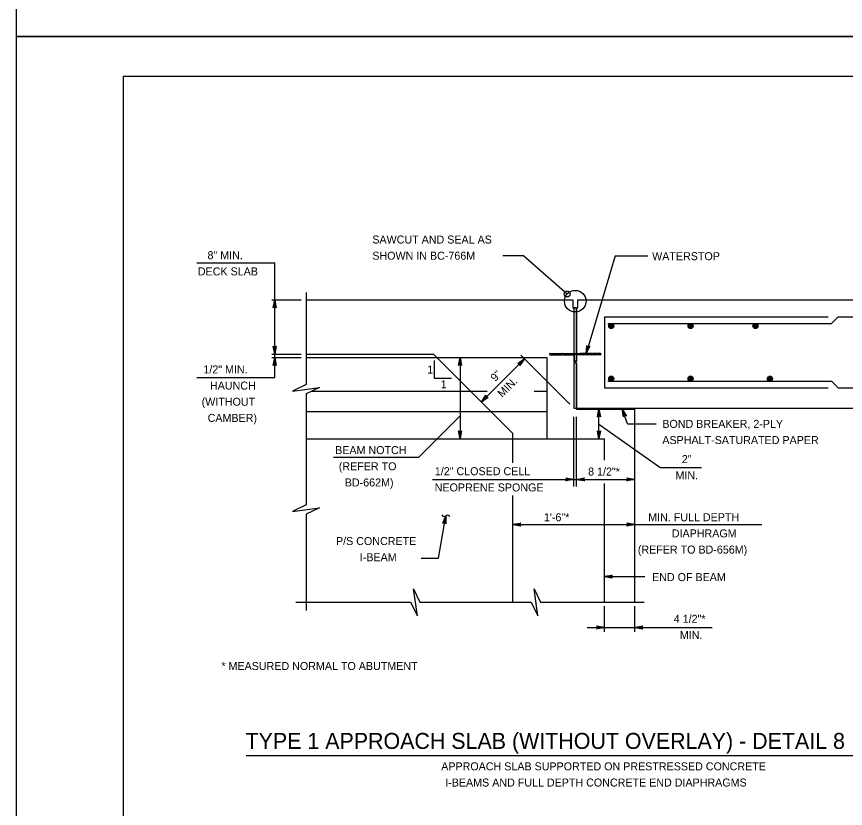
# Model space of a CAD drawing. Extents: x 636530 to 644067, y 294168 to 299122.
# Drawn here: x 638165.8 to 638476.5, y 296849 to 297146 of the extents above; entities that cross this region are included whole.
import ezdxf

# ---------------------------------------------------------------- set-up
doc = ezdxf.new("R2010")
doc.units = 0
doc.layers.add('1', color=7, linetype='Continuous')
doc.layers.add('PLT-BNDY', color=7, linetype='Continuous')

msp = doc.modelspace()

# ---------------------------------------------------------------- linework, layer by layer
at = {"layer": '1'}
for p, q in [((638205.78, 297123.48), (638205.78, 296559.48)), ((638991.78, 297123.48), (638205.78, 297123.48)), ((638355.95, 297056.28), (638348.08, 297056.28)), ((638355.95, 297056.28), (638372.19, 297041.93)), ((638390.21, 297056.28), (638379.26, 297019.61)), ((638390.21, 297056.28), (638402.37, 297056.28)), ((638233.37, 297053.58), (638262.54, 297053.58)), ((638262.54, 297019.41), (638262.54, 297053.58)), ((638274.37, 297042.45), (638274.37, 297007.98)), ((638261.43, 297039.73), (638272.42, 297039.73)), ((638274.37, 297039.73), (638374.31, 297039.73)), ((638374.31, 297039.73), (638374.31, 297036.68)), ((638376.03, 297039.73), (638524.32, 297039.73)), ((638376.03, 297039.73), (638376.03, 297036.68)), ((638374.31, 297036.68), (638376.03, 297036.68)), ((638374.69, 297036.68), (638374.69, 297019.61)), ((638375.65, 297036.68), (638375.65, 297019.61)), ((638386.16, 297033.38), (638386.16, 297006.71)), ((638386.16, 297033.38), (638469.98, 297033.38)), ((638471.25, 297030.84), (638473.79, 297033.38)), ((638473.79, 297033.38), (638524.32, 297033.38)), ((638387.38, 297030.84), (638471.25, 297030.84)), ((638261.43, 297019.41), (638272.42, 297019.41)), ((638261.43, 297018.14), (638272.42, 297018.14)), ((638262.54, 297010.58), (638262.54, 297019.41)), ((638274.37, 297019.41), (638322.05, 297019.41)), ((638274.37, 297018.14), (638323.31, 297018.14)), ((638351.83, 296989.62), (638322.05, 297019.41)), ((638323.31, 297018.14), (638364.53, 297018.14)), ((638332.04, 297018.14), (638332.04, 296987.66)), ((638356.18, 297017.6), (638340.02, 297001.44)), ((638373.21, 297000.57), (638354.77, 297019.01)), ((638364.53, 297018.14), (638364.53, 296987.66)), ((638365.74, 297019.76), (638365.51, 297019.35)), ((638365.51, 297019.35), (638365.74, 297018.95)), ((638365.74, 297019.76), (638365.82, 297019.61)), ((638365.82, 297019.1), (638365.74, 297018.95)), ((638365.82, 297019.61), (638367.18, 297019.61)), ((638365.82, 297019.1), (638367.18, 297019.1)), ((638367.26, 297019.76), (638367.18, 297019.61)), ((638367.18, 297019.1), (638367.26, 297018.95)), ((638367.26, 297019.76), (638367.35, 297019.61)), ((638367.35, 297019.1), (638367.26, 297018.95)), ((638367.35, 297019.61), (638368.7, 297019.61)), ((638367.35, 297019.1), (638368.7, 297019.1)), ((638368.79, 297019.76), (638368.7, 297019.61)), ((638368.7, 297019.1), (638368.79, 297018.95)), ((638368.79, 297019.76), (638368.87, 297019.61)), ((638368.87, 297019.1), (638368.79, 297018.95)), ((638368.87, 297019.61), (638370.23, 297019.61)), ((638368.87, 297019.1), (638370.23, 297019.1)), ((638370.31, 297019.76), (638370.23, 297019.61)), ((638370.23, 297019.1), (638370.31, 297018.95)), ((638370.31, 297019.76), (638370.39, 297019.61)), ((638370.39, 297019.1), (638370.31, 297018.95)), ((638370.39, 297019.61), (638371.75, 297019.61)), ((638370.39, 297019.1), (638371.75, 297019.1)), ((638371.83, 297019.76), (638371.75, 297019.61)), ((638371.75, 297019.1), (638371.83, 297018.95)), ((638371.83, 297019.76), (638371.92, 297019.61)), ((638371.92, 297019.1), (638371.83, 297018.95)), ((638371.92, 297019.61), (638373.27, 297019.61)), ((638371.92, 297019.1), (638373.27, 297019.1)), ((638373.36, 297019.76), (638373.27, 297019.61)), ((638373.27, 297019.1), (638373.36, 297018.95)), ((638373.36, 297019.76), (638373.44, 297019.61)), ((638373.44, 297019.1), (638373.36, 297018.95)), ((638373.44, 297019.61), (638376.89, 297019.61)), ((638373.44, 297019.1), (638374.69, 297019.1)), ((638374.69, 297019.1), (638374.69, 297016.69)), ((638374.84, 297019.41), (638375.5, 297019.41)), ((638374.84, 297019.41), (638374.84, 297016.69)), ((638375.5, 297019.41), (638375.5, 297016.69)), ((638375.65, 297019.1), (638375.65, 297016.69)), ((638376.89, 297019.1), (638375.65, 297019.1)), ((638376.97, 297019.76), (638376.89, 297019.61)), ((638376.89, 297019.1), (638376.97, 297018.95)), ((638376.97, 297019.76), (638377.06, 297019.61)), ((638377.06, 297019.1), (638376.97, 297018.95)), ((638378.41, 297019.61), (638377.06, 297019.61)), ((638378.41, 297019.1), (638377.06, 297019.1)), ((638378.5, 297019.76), (638378.41, 297019.61)), ((638378.41, 297019.1), (638378.5, 297018.95)), ((638378.5, 297019.76), (638378.58, 297019.61)), ((638378.58, 297019.1), (638378.5, 297018.95)), ((638379.94, 297019.61), (638378.58, 297019.61)), ((638379.94, 297019.1), (638378.58, 297019.1)), ((638380.02, 297019.76), (638379.94, 297019.61)), ((638379.94, 297019.1), (638380.02, 297018.95)), ((638380.02, 297019.76), (638380.11, 297019.61)), ((638380.11, 297019.1), (638380.02, 297018.95)), ((638381.46, 297019.61), (638380.11, 297019.61)), ((638381.46, 297019.1), (638380.11, 297019.1)), ((638381.55, 297019.76), (638381.46, 297019.61)), ((638381.46, 297019.1), (638381.55, 297018.95)), ((638381.55, 297019.76), (638381.63, 297019.61)), ((638381.63, 297019.1), (638381.55, 297018.95)), ((638382.99, 297019.61), (638381.63, 297019.61)), ((638382.99, 297019.1), (638381.63, 297019.1)), ((638383.07, 297019.76), (638382.99, 297019.61)), ((638382.99, 297019.1), (638383.07, 297018.95)), ((638383.07, 297019.76), (638383.15, 297019.61)), ((638383.15, 297019.1), (638383.07, 297018.95)), ((638384.51, 297019.61), (638383.15, 297019.61)), ((638384.51, 297019.1), (638383.15, 297019.1)), ((638384.59, 297019.76), (638384.51, 297019.61)), ((638384.51, 297019.1), (638384.59, 297018.95)), ((638384.59, 297019.76), (638384.82, 297019.35)), ((638384.82, 297019.35), (638384.59, 297018.95)), ((638322.29, 297016.94), (638322.29, 297010.35)), ((638374.7, 297015.98), (638374.69, 296999.09)), ((638375.5, 297016.69), (638374.84, 297016.69)), ((638375.65, 297015.98), (638375.65, 296999.09)), ((638233.37, 297010.58), (638262.54, 297010.58)), ((638322.29, 297010.35), (638328.88, 297010.35)), ((638387.38, 297009.25), (638471.25, 297009.25)), ((638471.25, 297009.25), (638473.79, 297006.71)), ((638276.42, 297005.44), (638336.02, 297005.44)), ((638336.02, 297005.44), (638342.17, 297005.44)), ((638359.86, 297005.44), (638364.53, 297005.44)), ((638386.16, 297006.71), (638469.98, 297006.71)), ((638473.79, 297006.71), (638524.32, 297006.71)), ((638274.37, 297004.46), (638274.37, 296962.84)), ((638374.69, 296999.09), (638524.32, 296999.09)), ((638375.65, 296998.78), (638375.65, 296999.09)), ((638375.65, 296998.78), (638375.65, 296999.09)), ((638375.65, 296998.78), (638375.65, 296999.09)), ((638397.55, 296926.34), (638397.55, 296999.09)), ((638274.37, 296997.82), (638343.64, 296997.82)), ((638332.04, 296996.17), (638316.57, 296980.73)), ((638343.64, 296997.82), (638364.53, 296997.82)), ((638374.69, 296969.67), (638374.69, 296995.89)), ((638375.65, 296998.78), (638397.55, 296998.78)), ((638375.65, 296969.67), (638375.65, 296995.89)), ((638384.08, 296987.66), (638384.08, 296998.78)), ((638394.83, 296993.26), (638392.86, 296998.78)), ((638406.88, 296976.9), (638384.08, 296992.94)), ((638394.83, 296993.26), (638405.55, 296993.26)), ((638351.83, 296978.58), (638351.83, 296989.62)), ((638274.37, 296987.66), (638351.83, 296987.66)), ((638351.83, 296987.66), (638386.12, 296987.66)), ((638386.12, 296979.56), (638386.12, 296987.66)), ((638284.58, 296980.73), (638316.57, 296980.73)), ((638406.88, 296976.9), (638422.55, 296976.9)), ((638321.74, 296972.37), (638397.55, 296972.37)), ((638386.12, 296926.34), (638386.12, 296970.81)), ((638351.83, 296926.34), (638351.83, 296966.38)), ((638274.37, 296959.32), (638274.37, 296923.17)), ((638323.91, 296942.81), (638326.68, 296958.75)), ((638351.83, 296955.44), (638445.13, 296955.44)), ((638317.51, 296942.81), (638323.91, 296942.81)), ((638386.12, 296935.94), (638401.34, 296935.94)), ((638270.47, 296926.34), (638313.49, 296926.34)), ((638317, 296926.34), (638358.63, 296926.34)), ((638362.15, 296926.34), (638401.06, 296926.34)), ((638386.12, 296915.22), (638386.12, 296924.84)), ((638397.55, 296915.22), (638397.55, 296924.84)), ((638379.72, 296916.86), (638426.52, 296916.86)), ((638251.9, 296868.89), (638543.73, 296868.89))]:
    msp.add_line(p, q, dxfattribs=at)
for points in [[(638262.54, 297039.73), (638263.1, 297036.75), (638263.02, 297036.86), (638262.94, 297036.98), (638262.84, 297037.03), (638262.74, 297037.09), (638262.64, 297037.11), (638262.54, 297037.13), (638262.44, 297037.11), (638262.34, 297037.09), (638262.24, 297037.03), (638262.14, 297036.98), (638262.06, 297036.86), (638261.98, 297036.75), (638262.54, 297039.73), (638262.06, 297036.86), (638262.14, 297036.98), (638262.54, 297039.73), (638262.24, 297037.03), (638262.34, 297037.09), (638262.54, 297039.73), (638262.44, 297037.11), (638262.54, 297037.13), (638262.54, 297039.73), (638262.64, 297037.11), (638262.74, 297037.09), (638262.54, 297039.73), (638262.84, 297037.03), (638262.94, 297036.98), (638262.54, 297039.73), (638263.02, 297036.86)], [(638262.54, 297019.41), (638261.98, 297022.39), (638262.06, 297022.27), (638262.14, 297022.16), (638262.24, 297022.1), (638262.34, 297022.04), (638262.44, 297022.02), (638262.54, 297022.01), (638262.64, 297022.02), (638262.74, 297022.04), (638262.84, 297022.1), (638262.94, 297022.16), (638263.02, 297022.27), (638263.1, 297022.39), (638262.54, 297019.41), (638263.02, 297022.27), (638262.94, 297022.16), (638262.54, 297019.41), (638262.84, 297022.1), (638262.74, 297022.04), (638262.54, 297019.41), (638262.64, 297022.02), (638262.54, 297022.01), (638262.54, 297019.41), (638262.44, 297022.02), (638262.34, 297022.04), (638262.54, 297019.41), (638262.24, 297022.1), (638262.14, 297022.16), (638262.54, 297019.41), (638262.06, 297022.27)], [(638379.26, 297019.61), (638379.58, 297022.63), (638379.62, 297022.49), (638379.66, 297022.36), (638379.74, 297022.27), (638379.82, 297022.19), (638379.91, 297022.14), (638380, 297022.1), (638380.1, 297022.09), (638380.21, 297022.07), (638380.32, 297022.1), (638380.43, 297022.13), (638380.54, 297022.22), (638380.65, 297022.31), (638379.26, 297019.61), (638380.54, 297022.22), (638380.43, 297022.13), (638379.26, 297019.61), (638380.32, 297022.1), (638380.21, 297022.07), (638379.26, 297019.61), (638380.1, 297022.09), (638380, 297022.1), (638379.26, 297019.61), (638379.91, 297022.14), (638379.82, 297022.19), (638379.26, 297019.61), (638379.74, 297022.27), (638379.66, 297022.36), (638379.26, 297019.61), (638379.62, 297022.49)], [(638262.54, 297018.14), (638263.1, 297015.16), (638263.02, 297015.27), (638262.94, 297015.39), (638262.84, 297015.45), (638262.74, 297015.5), (638262.64, 297015.52), (638262.54, 297015.54), (638262.44, 297015.52), (638262.34, 297015.5), (638262.24, 297015.45), (638262.14, 297015.39), (638262.06, 297015.27), (638261.98, 297015.16), (638262.54, 297018.14), (638262.06, 297015.27), (638262.14, 297015.39), (638262.54, 297018.14), (638262.24, 297015.45), (638262.34, 297015.5), (638262.54, 297018.14), (638262.44, 297015.52), (638262.54, 297015.54), (638262.54, 297018.14), (638262.64, 297015.52), (638262.74, 297015.5), (638262.54, 297018.14), (638262.84, 297015.45), (638262.94, 297015.39), (638262.54, 297018.14), (638263.02, 297015.27)], [(638332.04, 297018.14), (638332.6, 297015.16), (638332.52, 297015.27), (638332.44, 297015.39), (638332.34, 297015.45), (638332.24, 297015.5), (638332.14, 297015.52), (638332.04, 297015.54), (638331.94, 297015.52), (638331.84, 297015.5), (638331.74, 297015.45), (638331.64, 297015.39), (638331.56, 297015.27), (638331.48, 297015.16), (638332.04, 297018.14), (638331.56, 297015.27), (638331.64, 297015.39), (638332.04, 297018.14), (638331.74, 297015.45), (638331.84, 297015.5), (638332.04, 297018.14), (638331.94, 297015.52), (638332.04, 297015.54), (638332.04, 297018.14), (638332.14, 297015.52), (638332.24, 297015.5), (638332.04, 297018.14), (638332.34, 297015.45), (638332.44, 297015.39), (638332.04, 297018.14), (638332.52, 297015.27)], [(638356.18, 297017.6), (638354.47, 297015.1), (638354.49, 297015.23), (638354.52, 297015.37), (638354.49, 297015.49), (638354.46, 297015.6), (638354.4, 297015.68), (638354.34, 297015.76), (638354.26, 297015.82), (638354.18, 297015.88), (638354.06, 297015.91), (638353.95, 297015.94), (638353.81, 297015.91), (638353.68, 297015.89), (638356.18, 297017.6), (638353.81, 297015.91), (638353.95, 297015.94), (638356.18, 297017.6), (638354.06, 297015.91), (638354.18, 297015.88), (638356.18, 297017.6), (638354.26, 297015.82), (638354.34, 297015.76), (638356.18, 297017.6), (638354.4, 297015.68), (638354.46, 297015.6), (638356.18, 297017.6), (638354.49, 297015.49), (638354.52, 297015.37), (638356.18, 297017.6), (638354.49, 297015.23)], [(638274.37, 297007.98), (638269.18, 297005.44), (638279.33, 297006.82), (638274.37, 297004.46)], [(638340.02, 297001.44), (638341.73, 297003.94), (638341.7, 297003.8), (638341.68, 297003.67), (638341.71, 297003.55), (638341.74, 297003.44), (638341.8, 297003.36), (638341.85, 297003.28), (638341.94, 297003.22), (638342.02, 297003.16), (638342.13, 297003.13), (638342.25, 297003.1), (638342.38, 297003.13), (638342.52, 297003.15), (638340.02, 297001.44), (638342.38, 297003.13), (638342.25, 297003.1), (638340.02, 297001.44), (638342.13, 297003.13), (638342.02, 297003.16), (638340.02, 297001.44), (638341.94, 297003.22), (638341.85, 297003.28), (638340.02, 297001.44), (638341.8, 297003.36), (638341.74, 297003.44), (638340.02, 297001.44), (638341.71, 297003.55), (638341.68, 297003.67), (638340.02, 297001.44), (638341.7, 297003.8)], [(638384.08, 296998.78), (638384.64, 296995.8), (638384.56, 296995.92), (638384.48, 296996.03), (638384.38, 296996.09), (638384.28, 296996.15), (638384.18, 296996.17), (638384.08, 296996.18), (638383.98, 296996.17), (638383.88, 296996.15), (638383.78, 296996.09), (638383.68, 296996.03), (638383.6, 296995.92), (638383.52, 296995.8), (638384.08, 296998.78), (638383.6, 296995.92), (638383.68, 296996.03), (638384.08, 296998.78), (638383.78, 296996.09), (638383.88, 296996.15), (638384.08, 296998.78), (638383.98, 296996.17), (638384.08, 296996.18), (638384.08, 296998.78), (638384.18, 296996.17), (638384.28, 296996.15), (638384.08, 296998.78), (638384.38, 296996.09), (638384.48, 296996.03), (638384.08, 296998.78), (638384.56, 296995.92)], [(638392.86, 296998.78), (638394.39, 296996.16), (638394.17, 296996.33), (638393.94, 296996.37), (638393.74, 296996.33), (638393.56, 296996.24), (638393.41, 296996.06), (638393.34, 296995.79), (638392.86, 296998.78), (638393.41, 296996.06), (638393.56, 296996.24), (638392.86, 296998.78), (638393.74, 296996.33), (638393.94, 296996.37), (638392.86, 296998.78), (638394.17, 296996.33)], [(638332.04, 296987.66), (638331.48, 296990.64), (638331.56, 296990.53), (638331.64, 296990.41), (638331.74, 296990.35), (638331.84, 296990.29), (638331.94, 296990.28), (638332.04, 296990.26), (638332.14, 296990.28), (638332.24, 296990.29), (638332.34, 296990.35), (638332.44, 296990.41), (638332.52, 296990.53), (638332.6, 296990.64), (638332.04, 296987.66), (638332.52, 296990.53), (638332.44, 296990.41), (638332.04, 296987.66), (638332.34, 296990.35), (638332.24, 296990.29), (638332.04, 296987.66), (638332.14, 296990.28), (638332.04, 296990.26), (638332.04, 296987.66), (638331.94, 296990.28), (638331.84, 296990.29), (638332.04, 296987.66), (638331.74, 296990.35), (638331.64, 296990.41), (638332.04, 296987.66), (638331.56, 296990.53)], [(638384.08, 296987.66), (638383.52, 296990.64), (638383.6, 296990.53), (638383.68, 296990.41), (638383.78, 296990.35), (638383.88, 296990.29), (638383.98, 296990.28), (638384.08, 296990.26), (638384.18, 296990.28), (638384.28, 296990.29), (638384.38, 296990.35), (638384.48, 296990.41), (638384.56, 296990.53), (638384.64, 296990.64), (638384.08, 296987.66), (638384.56, 296990.53), (638384.48, 296990.41), (638384.08, 296987.66), (638384.38, 296990.35), (638384.28, 296990.29), (638384.08, 296987.66), (638384.18, 296990.28), (638384.08, 296990.26), (638384.08, 296987.66), (638383.98, 296990.28), (638383.88, 296990.29), (638384.08, 296987.66), (638383.78, 296990.35), (638383.68, 296990.41), (638384.08, 296987.66), (638383.6, 296990.53)], [(638374.69, 296972.37), (638371.71, 296971.82), (638371.94, 296971.97), (638372.06, 296972.17), (638372.09, 296972.37), (638372.06, 296972.57), (638371.94, 296972.77), (638371.71, 296972.93), (638374.69, 296972.37), (638371.94, 296972.77), (638372.06, 296972.57), (638374.69, 296972.37), (638372.09, 296972.37), (638372.06, 296972.17), (638374.69, 296972.37), (638371.94, 296971.97)], [(638375.65, 296972.37), (638378.63, 296972.93), (638378.4, 296972.77), (638378.28, 296972.57), (638378.25, 296972.37), (638378.28, 296972.17), (638378.4, 296971.97), (638378.63, 296971.82), (638375.65, 296972.37), (638378.4, 296971.97), (638378.28, 296972.17), (638375.65, 296972.37), (638378.25, 296972.37), (638378.28, 296972.57), (638375.65, 296972.37), (638378.4, 296972.77)], [(638397.55, 296972.37), (638394.57, 296971.82), (638394.8, 296971.97), (638394.92, 296972.17), (638394.95, 296972.37), (638394.92, 296972.57), (638394.8, 296972.77), (638394.57, 296972.93), (638397.55, 296972.37), (638394.8, 296972.77), (638394.92, 296972.57), (638397.55, 296972.37), (638394.95, 296972.37), (638394.92, 296972.17), (638397.55, 296972.37), (638394.8, 296971.97)], [(638274.37, 296962.84), (638269.18, 296960.3), (638279.33, 296961.68), (638274.37, 296959.32)], [(638326.68, 296958.75), (638326.72, 296955.72), (638326.66, 296955.85), (638326.6, 296955.97), (638326.51, 296956.05), (638326.42, 296956.12), (638326.33, 296956.16), (638326.23, 296956.19), (638326.13, 296956.19), (638326.03, 296956.19), (638325.92, 296956.15), (638325.81, 296956.11), (638325.72, 296956.01), (638325.62, 296955.91), (638326.68, 296958.75), (638325.72, 296956.01), (638325.81, 296956.11), (638326.68, 296958.75), (638325.92, 296956.15), (638326.03, 296956.19), (638326.68, 296958.75), (638326.13, 296956.19), (638326.23, 296956.19), (638326.68, 296958.75), (638326.33, 296956.16), (638326.42, 296956.12), (638326.68, 296958.75), (638326.51, 296956.05), (638326.6, 296955.97), (638326.68, 296958.75), (638326.66, 296955.85)], [(638351.83, 296955.44), (638354.82, 296956), (638354.7, 296955.92), (638354.59, 296955.84), (638354.53, 296955.74), (638354.47, 296955.64), (638354.45, 296955.54), (638354.43, 296955.44), (638354.45, 296955.34), (638354.47, 296955.24), (638354.53, 296955.14), (638354.59, 296955.04), (638354.7, 296954.96), (638354.82, 296954.88), (638351.83, 296955.44), (638354.7, 296954.96), (638354.59, 296955.04), (638351.83, 296955.44), (638354.53, 296955.14), (638354.47, 296955.24), (638351.83, 296955.44), (638354.45, 296955.34), (638354.43, 296955.44), (638351.83, 296955.44), (638354.45, 296955.54), (638354.47, 296955.64), (638351.83, 296955.44), (638354.53, 296955.74), (638354.59, 296955.84), (638351.83, 296955.44), (638354.7, 296955.92)], [(638397.55, 296955.44), (638394.57, 296954.88), (638394.69, 296954.96), (638394.8, 296955.04), (638394.86, 296955.14), (638394.92, 296955.24), (638394.94, 296955.34), (638394.95, 296955.44), (638394.94, 296955.54), (638394.92, 296955.64), (638394.86, 296955.74), (638394.8, 296955.84), (638394.69, 296955.92), (638394.57, 296956), (638397.55, 296955.44), (638394.69, 296955.92), (638394.8, 296955.84), (638397.55, 296955.44), (638394.86, 296955.74), (638394.92, 296955.64), (638397.55, 296955.44), (638394.94, 296955.54), (638394.95, 296955.44), (638397.55, 296955.44), (638394.94, 296955.34), (638394.92, 296955.24), (638397.55, 296955.44), (638394.86, 296955.14), (638394.8, 296955.04), (638397.55, 296955.44), (638394.69, 296954.96)], [(638386.12, 296935.94), (638389.11, 296936.5), (638388.99, 296936.42), (638388.88, 296936.34), (638388.82, 296936.24), (638388.76, 296936.14), (638388.74, 296936.04), (638388.72, 296935.94), (638388.74, 296935.84), (638388.76, 296935.74), (638388.82, 296935.64), (638388.88, 296935.54), (638388.99, 296935.46), (638389.11, 296935.38), (638386.12, 296935.94), (638388.99, 296935.46), (638388.88, 296935.54), (638386.12, 296935.94), (638388.82, 296935.64), (638388.76, 296935.74), (638386.12, 296935.94), (638388.74, 296935.84), (638388.72, 296935.94), (638386.12, 296935.94), (638388.74, 296936.04), (638388.76, 296936.14), (638386.12, 296935.94), (638388.82, 296936.24), (638388.88, 296936.34), (638386.12, 296935.94), (638388.99, 296936.42)], [(638313.49, 296926.34), (638316.02, 296921.16), (638314.64, 296931.3), (638317, 296926.34)], [(638358.63, 296926.34), (638361.17, 296921.16), (638359.79, 296931.3), (638362.15, 296926.34)], [(638386.12, 296916.86), (638383.14, 296916.3), (638383.26, 296916.38), (638383.37, 296916.46), (638383.43, 296916.56), (638383.49, 296916.66), (638383.51, 296916.76), (638383.52, 296916.86), (638383.51, 296916.96), (638383.49, 296917.06), (638383.43, 296917.16), (638383.37, 296917.26), (638383.26, 296917.34), (638383.14, 296917.42), (638386.12, 296916.86), (638383.26, 296917.34), (638383.37, 296917.26), (638386.12, 296916.86), (638383.43, 296917.16), (638383.49, 296917.06), (638386.12, 296916.86), (638383.51, 296916.96), (638383.52, 296916.86), (638386.12, 296916.86), (638383.51, 296916.76), (638383.49, 296916.66), (638386.12, 296916.86), (638383.43, 296916.56), (638383.37, 296916.46), (638386.12, 296916.86), (638383.26, 296916.38)], [(638397.55, 296916.86), (638400.54, 296917.42), (638400.42, 296917.34), (638400.31, 296917.26), (638400.25, 296917.16), (638400.19, 296917.06), (638400.17, 296916.96), (638400.15, 296916.86), (638400.17, 296916.76), (638400.19, 296916.66), (638400.25, 296916.56), (638400.31, 296916.46), (638400.42, 296916.38), (638400.54, 296916.3), (638397.55, 296916.86), (638400.42, 296916.38), (638400.31, 296916.46), (638397.55, 296916.86), (638400.25, 296916.56), (638400.19, 296916.66), (638397.55, 296916.86), (638400.17, 296916.76), (638400.15, 296916.86), (638397.55, 296916.86), (638400.17, 296916.96), (638400.19, 296917.06), (638397.55, 296916.86), (638400.25, 296917.16), (638400.31, 296917.26), (638397.55, 296916.86), (638400.42, 296917.34)]]:
    msp.add_lwpolyline(points, dxfattribs=at)
for points in [[(638374.69, 297019.61), (638375.65, 297019.61), (638375.65, 297036.68), (638374.69, 297036.68)], [(638374.69, 296999.09), (638375.65, 296999.09), (638375.65, 297015.98), (638374.69, 297015.98)]]:
    msp.add_lwpolyline(points, close=True, dxfattribs=at)
for centre, radius in [((638372.19, 297041.93), 1.11), ((638375.23, 297039.24), 4.05), ((638388.7, 297029.89), 0.952), ((638388.7, 297029.89), 0.714), ((638388.7, 297029.89), 0.476), ((638388.7, 297029.89), 0.238), ((638418.46, 297029.89), 0.952), ((638418.46, 297029.89), 0.714), ((638418.46, 297029.89), 0.476), ((638418.46, 297029.89), 0.238), ((638442.79, 297029.89), 0.952), ((638442.79, 297029.89), 0.714), ((638442.79, 297029.89), 0.476), ((638442.79, 297029.89), 0.238), ((638388.7, 297010.2), 0.952), ((638388.7, 297010.2), 0.714), ((638388.7, 297010.2), 0.476), ((638388.7, 297010.2), 0.238), ((638418.46, 297010.2), 0.952), ((638418.46, 297010.2), 0.714), ((638418.46, 297010.2), 0.476), ((638418.46, 297010.2), 0.238), ((638448.22, 297010.2), 0.952), ((638448.22, 297010.2), 0.714), ((638448.22, 297010.2), 0.476), ((638448.22, 297010.2), 0.238)]:
    msp.add_circle(centre, radius, dxfattribs=at)
msp.add_ellipse((638375.17, 297016.69), major_axis=(0, 0.641), ratio=0.75, start_param=1.570796, end_param=4.712389, dxfattribs=at)
msp.add_spline([(638325.15, 296959.05), (638325.92, 296958.45), (638327.45, 296959.06), (638328.21, 296958.51)], degree=3, dxfattribs=at)
at = {"layer": 'PLT-BNDY'}
for points in [[(638165.78, 297732.48), (639006.78, 297732.48), (639006.78, 297138.48), (638165.78, 297138.48)], [(638165.78, 297138.48), (639006.78, 297138.48), (639006.78, 296544.48), (638165.78, 296544.48)]]:
    msp.add_lwpolyline(points, close=True, dxfattribs=at)

# ---------------------------------------------------------------- texts
at = {"layer": '1'}
for s, height, p in [('SAWCUT AND SEAL AS', 3, (638299.14, 297060.85)), ('SHOWN IN BC-766M', 3, (638299.14, 297054.78)), ('WATERSTOP', 3, (638404.04, 297054.6)), ('1', 3, (638319.73, 297012.06)), ('1', 3, (638324.79, 297006.55)), ('BOND BREAKER, 2-PLY ', 3, (638407.86, 296991.71)), ('ASPHALT-SATURATED PAPER', 3, (638407.86, 296985.64)), ('BEAM NOTCH', 3, (638285.21, 296981.87)), ('2"', 3, (638415.17, 296978.49)), ('(REFER TO', 3, (638286.58, 296975.8)), ('1/2" CLOSED CELL', 3, (638322.58, 296973.95)), ('8 1/2"*', 3, (638380.04, 296973.83)), ('MIN.', 3, (638412.79, 296972.42)), ('BD-662M)', 3, (638288.82, 296969.73)), ('NEOPRENE SPONGE', 3, (638322.53, 296967.87)), ('1\'-6"*', 3, (638363.46, 296956.67)), ('MIN. FULL DEPTH', 3, (638402.56, 296956.71)), ('DIAPHRAGM', 3, (638411.41, 296950.63)), ('P/S CONCRETE', 3, (638285.53, 296947.76)), ('(REFER TO BD-656M)', 3, (638398.67, 296944.56)), ('I-BEAM', 3, (638294.45, 296941.69)), ('END OF BEAM', 3, (638404.02, 296934.24)), ('4 1/2"*', 3, (638412.15, 296918.59)), ('MIN.', 3, (638414.44, 296912.52)), ('* MEASURED NORMAL TO ABUTMENT', 3, (638242.57, 296900.89)), ('TYPE 1 APPROACH SLAB (WITHOUT OVERLAY) - DETAIL 8', 6, (638251.61, 296871.3)), ('APPROACH SLAB SUPPORTED ON PRESTRESSED CONCRETE', 3, (638324.97, 296863.26)), ('I-BEAMS AND FULL DEPTH CONCRETE END DIAPHRAGMS', 3, (638326.47, 296857.19))]:
    msp.add_text(s, height=height, dxfattribs=at).set_placement(p)
for s, rotation, p in [('8" MIN.', 360, (638237.36, 297054.97)), ('DECK SLAB', 360, (638233.75, 297048.9)), ('1/2" MIN.', 360, (638235.82, 297012.15)), ('9"', 45, (638345.23, 297008.88)), ('HAUNCH', 360, (638238.28, 297006.08)), ('MIN.', 45, (638347.84, 297002.91)), ('(WITHOUT', 360, (638235.16, 297000.01)), ('CAMBER)', 360, (638237.41, 296993.94))]:
    msp.add_text(s, height=3, rotation=rotation, dxfattribs=at).set_placement(p)

doc.saveas('drawing.dxf')
